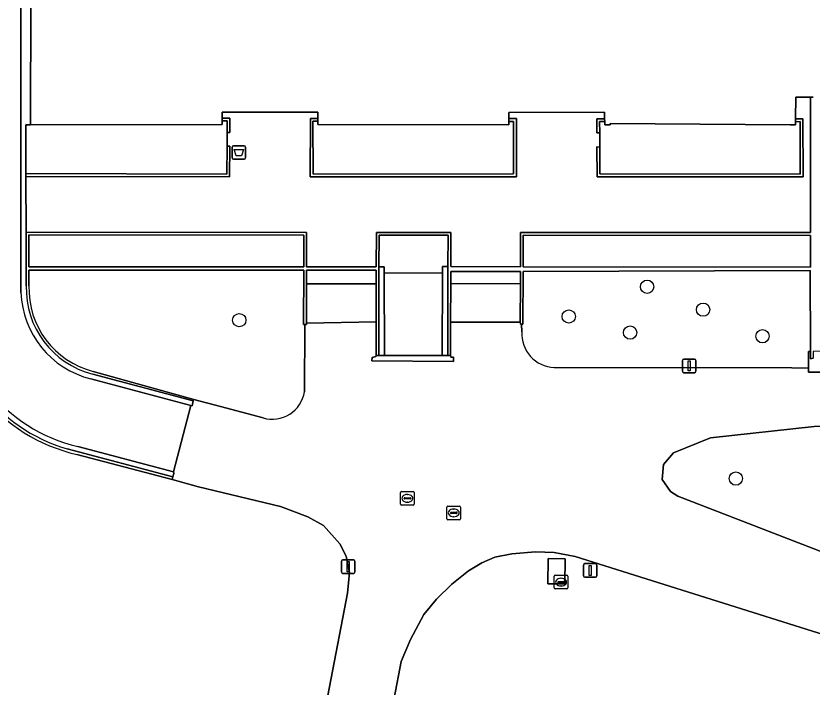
# Model space of a CAD drawing. Extents: x 161477 to 163040, y 383680 to 384871.
# Drawn here: x 161715.6 to 161774.1, y 384254.7 to 384304.1 of the extents above; entities that cross this region are included whole.
import ezdxf

# ---------------------------------------------------------------- set-up
doc = ezdxf.new("R2010")
doc.units = 0
for name, color, linetype in [('IMGEO_Afvalbak', 7, 'Continuous'), ('IMGEO_Berm_groen', 7, 'Continuous'), ('IMGEO_Boom', 7, 'Continuous'), ('IMGEO_Erf', 7, 'Continuous'), ('IMGEO_Groenvoorziening', 7, 'Continuous'), ('IMGEO_Kolk', 7, 'Continuous'), ('IMGEO_Lichtmast', 7, 'Continuous'), ('IMGEO_Muur', 7, 'Continuous'), ('IMGEO_Pand', 7, 'Continuous'), ('IMGEO_Rijbaan_lokaal_gesloten', 7, 'Continuous'), ('IMGEO_Rijbaan_lokaal_open', 7, 'Continuous'), ('IMGEO_Rioolput', 7, 'Continuous'), ('IMGEO_Voetpad_gesloten', 7, 'Continuous'), ('IMGEO_Voetpad_op_trap', 7, 'Continuous'), ('IMGEO_Voetpad_open', 7, 'Continuous')]:
    doc.layers.add(name, color=color, linetype=linetype)

msp = doc.modelspace()

# ---------------------------------------------------------------- linework, layer by layer
at = {"layer": 'IMGEO_Afvalbak'}
for p, q in [((161731.465, 384293.64), (161731.465, 384294.44)), ((161731.465, 384294.44), (161731.465, 384293.64)), ((161731.565, 384294.54), (161732.355, 384294.54)), ((161732.355, 384294.54), (161731.565, 384294.54)), ((161732.455, 384294.44), (161732.455, 384293.64)), ((161732.455, 384293.64), (161732.455, 384294.44)), ((161732.355, 384293.54), (161731.565, 384293.54)), ((161731.565, 384293.54), (161732.355, 384293.54))]:
    msp.add_line(p, q, dxfattribs=at)
msp.add_lwpolyline([(161731.608, 384294.254), (161732.312, 384294.254), (161732.163, 384293.784), (161731.757, 384293.784), (161731.608, 384294.254)], dxfattribs=at)
for centre, start, end in [((161731.565, 384294.44), 90, 180), ((161731.565, 384294.44), 90, 180), ((161732.355, 384294.44), 0, 90), ((161732.355, 384294.44), 360, 90), ((161731.565, 384293.64), 180, 270), ((161731.565, 384293.64), 180, 270), ((161732.355, 384293.64), 270, 0), ((161732.355, 384293.64), 270, 0)]:
    msp.add_arc(centre, 0.1, start, end, dxfattribs=at)
at = {"layer": 'IMGEO_Berm_groen'}
msp.add_lwpolyline([(161782.503, 384271.945), (161780.732, 384273.163), (161779.071, 384273.872), (161776.902, 384273.983), (161774.246, 384273.894), (161766.619, 384273.047), (161763.919, 384271.94), (161763.172, 384271.08), (161763.084, 384269.991), (161763.678, 384269.106), (161764.219, 384268.769), (161791.585, 384258.163), (161792.533, 384259.37), (161792.497, 384260.722)], close=True, dxfattribs=at)
at = {"layer": 'IMGEO_Boom'}
for centre in [(161761.968, 384284.166), (161766.087, 384282.479), (161731.997, 384281.707), (161756.209, 384281.979), (161760.72, 384280.791), (161770.45, 384280.524), (161768.491, 384270.055)]:
    msp.add_circle(centre, 0.489, dxfattribs=at)
at = {"layer": 'IMGEO_Erf'}
for points in [[(161731.109, 384294.5), (161731.102, 384295.51), (161731.095, 384296.37), (161730.735, 384296.367), (161730.737, 384296.107), (161716.639, 384296.084), (161716.309, 384296.084), (161716.313, 384292.485), (161731.076, 384292.454)], [(161737.4, 384296.34), (161737.422, 384292.456), (161752.158, 384292.46), (161752.157, 384296.33), (161751.807, 384296.32), (161751.807, 384296.08), (161737.766, 384296.095), (161737.768, 384296.345)], [(161773.218, 384296.315), (161772.886, 384296.294), (161772.886, 384296.064), (161772.476, 384296.063), (161759.263, 384296.161), (161759.264, 384296.081), (161758.854, 384296.076), (161758.851, 384296.326), (161758.481, 384296.321), (161758.49, 384295.495), (161758.495, 384294.438), (161758.503, 384292.459), (161773.226, 384292.439)]]:
    msp.add_lwpolyline(points, close=True, dxfattribs=at)
at = {"layer": 'IMGEO_Groenvoorziening'}
for points in [[(161736.787, 384276.437), (161736.82, 384281.385), (161736.72, 384281.385), (161736.736, 384285.384), (161716.532, 384285.387), (161716.534, 384284.234)], [(161755.141, 384278.215), (161772.597, 384278.191), (161773.834, 384278.174), (161773.828, 384279.409), (161773.975, 384279.41), (161773.963, 384285.353), (161752.851, 384285.287), (161752.845, 384281.421), (161752.745, 384281.419), (161752.75, 384280.856)], [(161721.263, 384277.933), (161728.643, 384275.876), (161730.61, 384275.368), (161733.75, 384274.516)], [(161739.941, 384261.637), (161740.086, 384263.15), (161740, 384263.58), (161739.846, 384264.352), (161739.378, 384265.251), (161738.189, 384266.605), (161737.038, 384267.25), (161735.03, 384268.003), (161728.987, 384269.454), (161727.059, 384269.989), (161720.052, 384271.829)], [(161798.102, 384251.287), (161756.674, 384264.323), (161755.148, 384264.617), (161753.768, 384264.668), (161752.018, 384264.53), (161750.778, 384264.274), (161749.817, 384263.856), (161748.843, 384263.274), (161747.616, 384262.287), (161746.48, 384261.183), (161745.569, 384260.045), (161744.582, 384258.223), (161743.899, 384256.603), (161734.622, 384208.06)], [(161694.589, 384173.746), (161723.345, 384186.557), (161727.178, 384196.211), (161730.158, 384210.609), (161739.941, 384261.637)]]:
    msp.add_lwpolyline(points, dxfattribs=at)
msp.add_lwpolyline([(161754.678, 384262.321), (161754.707, 384264.168), (161755.957, 384264.148), (161755.928, 384262.301)], close=True, dxfattribs=at)
for centre, radius, start, end in [((161722.812, 384284.021), 6.282, 178.05455, 255.72307), ((161722.831, 384284.007), 12.491, 181.19944, 257.14702), ((161755.27, 384280.735), 2.523, 177.2411, 267.07043), ((161734.421, 384276.816), 2.396, 253.72561, 350.90372)]:
    msp.add_arc(centre, radius, start, end, dxfattribs=at)
at = {"layer": 'IMGEO_Kolk'}
for p, q in [((161743.849, 384268.174), (161743.849, 384269.026)), ((161743.924, 384269.1), (161744.776, 384269.1)), ((161744.151, 384268.643), (161744.549, 384268.643)), ((161744.337, 384268.88), (161744.362, 384268.88)), ((161744.85, 384269.026), (161744.85, 384268.174)), ((161744.776, 384268.1), (161743.924, 384268.1)), ((161744.108, 384268.594), (161744.108, 384268.606)), ((161744.546, 384268.557), (161744.148, 384268.557)), ((161744.36, 384268.32), (161744.335, 384268.32)), ((161744.592, 384268.606), (161744.592, 384268.594))]:
    msp.add_line(p, q, dxfattribs=at)
for points in [[(161743.849, 384268.174), (161743.849, 384269.026)], [(161743.924, 384269.1), (161744.776, 384269.1)], [(161744.85, 384269.026), (161744.85, 384268.174)], [(161744.776, 384268.1), (161743.924, 384268.1)]]:
    msp.add_lwpolyline(points, dxfattribs=at)
for centre, radius, start, end in [((161743.926, 384269.024), 0.0765, 91.55205, 178.44795), ((161743.926, 384269.024), 0.0765, 91.55205, 178.44795), ((161744.148, 384268.603), 0.0403, 85.87752, 175.75265), ((161744.553, 384268.605), 0.0386, 1.73085, 96.63898), ((161744.774, 384269.024), 0.0765, 1.55205, 88.44795), ((161744.774, 384269.024), 0.0765, 1.55205, 88.44795), ((161743.926, 384268.176), 0.0765, 181.55205, 268.44795), ((161743.926, 384268.176), 0.0765, 181.55205, 268.44795), ((161744.145, 384268.593), 0.0366, 178.93798, 274.71019), ((161744.549, 384268.6), 0.043, 264.86636, 352.45326), ((161744.774, 384268.176), 0.0765, 271.55205, 358.44795), ((161744.774, 384268.176), 0.0765, 271.55205, 358.44795)]:
    msp.add_arc(centre, radius, start, end, dxfattribs=at)
for centre, major_axis, ratio, start_param, end_param in [((161744.336, 384268.6), (-0.387, 0.002), 0.722429, 4.712389, 7.853982), ((161744.361, 384268.6), (-0.39, 0.002), 0.717154, 1.570796, 4.712389)]:
    msp.add_ellipse(centre, major_axis=major_axis, ratio=ratio, start_param=start_param, end_param=end_param, dxfattribs=at)
at = {"layer": 'IMGEO_Lichtmast'}
for p, q in [((161764.567, 384277.943), (161764.567, 384278.743)), ((161764.567, 384278.743), (161764.567, 384277.943)), ((161764.667, 384278.843), (161765.457, 384278.843)), ((161765.457, 384278.843), (161764.667, 384278.843)), ((161765.557, 384278.743), (161765.557, 384277.943)), ((161765.557, 384277.943), (161765.557, 384278.743)), ((161765.457, 384277.843), (161764.667, 384277.843)), ((161764.667, 384277.843), (161765.457, 384277.843)), ((161739.505, 384263.18), (161739.505, 384263.98)), ((161739.505, 384263.98), (161739.505, 384263.18)), ((161739.605, 384264.08), (161740.395, 384264.08)), ((161740.395, 384264.08), (161739.605, 384264.08)), ((161740.495, 384263.98), (161740.495, 384263.18)), ((161740.495, 384263.18), (161740.495, 384263.98)), ((161757.295, 384262.895), (161757.295, 384263.695)), ((161757.295, 384263.695), (161757.295, 384262.895)), ((161757.395, 384263.795), (161758.185, 384263.795)), ((161758.185, 384263.795), (161757.395, 384263.795)), ((161758.285, 384263.695), (161758.285, 384262.895)), ((161758.285, 384262.895), (161758.285, 384263.695)), ((161740.395, 384263.08), (161739.605, 384263.08)), ((161739.605, 384263.08), (161740.395, 384263.08)), ((161758.185, 384262.795), (161757.395, 384262.795)), ((161757.395, 384262.795), (161758.185, 384262.795))]:
    msp.add_line(p, q, dxfattribs=at)
for points in [[(161764.987, 384278.718), (161765.137, 384278.718), (161765.137, 384277.968), (161764.987, 384277.968), (161764.987, 384278.718)], [(161739.925, 384263.955), (161740.075, 384263.955), (161740.075, 384263.205), (161739.925, 384263.205), (161739.925, 384263.955)], [(161757.715, 384263.67), (161757.865, 384263.67), (161757.865, 384262.92), (161757.715, 384262.92), (161757.715, 384263.67)]]:
    msp.add_lwpolyline(points, dxfattribs=at)
for centre, start, end in [((161764.667, 384278.743), 90, 180), ((161764.667, 384278.743), 90, 180), ((161765.457, 384278.743), 0, 90), ((161765.457, 384278.743), 360, 90), ((161764.667, 384277.943), 180, 270), ((161764.667, 384277.943), 180, 270), ((161765.457, 384277.943), 270, 0), ((161765.457, 384277.943), 270, 0), ((161739.605, 384263.98), 90, 180), ((161739.605, 384263.98), 90, 180), ((161740.395, 384263.98), 0, 90), ((161740.395, 384263.98), 360, 90), ((161757.395, 384263.695), 90, 180), ((161757.395, 384263.695), 90, 180), ((161758.185, 384263.695), 0, 90), ((161758.185, 384263.695), 360, 90), ((161739.605, 384263.18), 180, 270), ((161739.605, 384263.18), 180, 270), ((161740.395, 384263.18), 270, 0), ((161740.395, 384263.18), 270, 0), ((161757.395, 384262.895), 180, 270), ((161757.395, 384262.895), 180, 270), ((161758.185, 384262.895), 270, 0), ((161758.185, 384262.895), 270, 0)]:
    msp.add_arc(centre, 0.1, start, end, dxfattribs=at)
at = {"layer": 'IMGEO_Muur'}
for points in [[(161774.169, 384298.113), (161773.969, 384298.113), (161773.972, 384288.153), (161752.661, 384288.163), (161752.656, 384285.632), (161747.535, 384285.643), (161747.542, 384288.157), (161742.072, 384288.161), (161742.065, 384285.641), (161736.941, 384285.639), (161736.941, 384288.16), (161716.338, 384288.178), (161716.337, 384285.63), (161716.337, 384285.387), (161716.337, 384284.237)], [(161716.534, 384284.234), (161716.532, 384285.387), (161736.736, 384285.384), (161736.72, 384281.385), (161736.82, 384281.385), (161736.94, 384281.385), (161736.94, 384281.485), (161736.94, 384284.384), (161736.941, 384285.384), (161742.064, 384285.383), (161742.061, 384284.386), (161742.053, 384281.572), (161742.046, 384279.105), (161742.246, 384279.105), (161742.263, 384285.64), (161742.269, 384287.966), (161747.341, 384287.965), (161747.335, 384285.643), (161747.317, 384279.099), (161747.517, 384279.104), (161747.524, 384281.555), (161747.532, 384284.386), (161747.534, 384285.283), (161752.656, 384285.287), (161752.654, 384284.413), (161752.649, 384281.557), (161752.652, 384281.419), (161752.745, 384281.419), (161752.845, 384281.421), (161752.851, 384285.287), (161773.963, 384285.353), (161773.975, 384279.41), (161773.975, 384278.852), (161774.17, 384278.92)], [(161721.221, 384277.745), (161728.617, 384275.766), (161728.643, 384275.876), (161721.263, 384277.933)], [(161720.052, 384271.829), (161727.059, 384269.989), (161727.115, 384270.181), (161719.332, 384272.234)]]:
    msp.add_lwpolyline(points, dxfattribs=at)
for points in [[(161731.095, 384296.37), (161731.102, 384295.51), (161731.311, 384295.509), (161731.294, 384296.571), (161730.734, 384296.567), (161730.735, 384296.367)], [(161737.238, 384296.548), (161737.216, 384292.256), (161752.358, 384292.26), (161752.377, 384296.535), (161751.807, 384296.537), (161751.807, 384296.32), (161752.157, 384296.33), (161752.158, 384292.46), (161737.422, 384292.456), (161737.4, 384296.34), (161737.768, 384296.345), (161737.768, 384296.545)], [(161773.218, 384296.315), (161773.226, 384292.439), (161758.503, 384292.459), (161758.495, 384294.438), (161758.277, 384294.454), (161758.292, 384292.256), (161773.43, 384292.24), (161773.426, 384296.514), (161772.886, 384296.514), (161772.886, 384296.294)], [(161758.279, 384296.528), (161758.286, 384295.498), (161758.49, 384295.495), (161758.481, 384296.321), (161758.851, 384296.326), (161758.849, 384296.526)], [(161731.076, 384292.454), (161716.313, 384292.485), (161716.313, 384292.285), (161731.276, 384292.254), (161731.309, 384294.497), (161731.109, 384294.5)], [(161736.737, 384285.639), (161716.532, 384285.63), (161716.528, 384287.981), (161736.746, 384287.967)], [(161752.851, 384285.631), (161752.855, 384287.966), (161773.972, 384287.941), (161773.973, 384285.607)]]:
    msp.add_lwpolyline(points, close=True, dxfattribs=at)
for centre, radius, start, end in [((161722.821, 384284.032), 6.488, 178.19108, 255.71798), ((161722.812, 384284.021), 6.282, 178.05455, 255.72307), ((161722.831, 384284.007), 12.491, 181.19944, 257.14702), ((161722.842, 384284.022), 12.3, 181.29673, 253.42117)]:
    msp.add_arc(centre, radius, start, end, dxfattribs=at)
at = {"layer": 'IMGEO_Pand'}
msp.add_lwpolyline([(161716.669, 384305.336), (161716.639, 384296.084), (161730.737, 384296.107), (161730.735, 384296.367), (161730.734, 384296.567), (161730.731, 384297.007), (161737.771, 384297.005), (161737.768, 384296.545), (161737.768, 384296.345), (161737.766, 384296.095), (161751.807, 384296.08), (161751.807, 384296.32), (161751.807, 384296.537), (161751.807, 384296.98), (161758.843, 384297.006), (161758.849, 384296.526), (161758.851, 384296.326), (161758.854, 384296.076), (161759.264, 384296.081), (161759.263, 384296.161), (161772.476, 384296.063), (161772.886, 384296.064), (161772.886, 384296.294), (161772.886, 384296.514), (161772.908, 384298.115), (161773.969, 384298.113), (161774.169, 384298.113)], dxfattribs=at)
at = {"layer": 'IMGEO_Rijbaan_lokaal_gesloten'}
for points in [[(161752.75, 384280.856), (161752.745, 384281.419), (161752.652, 384281.419), (161752.649, 384281.557), (161747.524, 384281.555), (161747.517, 384279.104), (161747.535, 384278.984), (161747.74, 384278.976), (161747.751, 384278.678), (161741.728, 384278.708), (161741.758, 384278.953), (161742.023, 384279.042), (161742.046, 384279.105), (161742.053, 384281.572), (161736.94, 384281.485), (161736.94, 384281.385), (161736.82, 384281.385), (161736.787, 384276.437)], [(161784.23, 384275.764), (161782.345, 384277.168), (161780.65, 384277.89), (161779.027, 384277.89), (161773.842, 384277.884), (161773.834, 384278.174), (161772.597, 384278.191), (161755.141, 384278.215)], [(161733.75, 384274.516), (161730.61, 384275.368), (161728.643, 384275.876), (161728.617, 384275.766), (161728.532, 384275.403), (161728.435, 384275.429), (161727.166, 384270.561), (161727.187, 384270.431), (161727.115, 384270.181), (161727.059, 384269.989), (161728.987, 384269.454), (161735.03, 384268.003), (161737.038, 384267.25), (161738.189, 384266.605), (161739.378, 384265.251), (161739.846, 384264.352), (161740, 384263.58), (161740.086, 384263.15), (161739.941, 384261.637), (161730.158, 384210.609), (161727.178, 384196.211), (161723.345, 384186.557), (161694.589, 384173.746)], [(161734.622, 384208.06), (161743.899, 384256.603), (161744.582, 384258.223), (161745.569, 384260.045), (161746.48, 384261.183), (161747.616, 384262.287), (161748.843, 384263.274), (161749.817, 384263.856), (161750.778, 384264.274), (161752.018, 384264.53), (161753.768, 384264.668), (161755.148, 384264.617), (161756.674, 384264.323), (161798.102, 384251.287)]]:
    msp.add_lwpolyline(points, dxfattribs=at)
msp.add_lwpolyline([(161763.678, 384269.106), (161763.084, 384269.991), (161763.172, 384271.08), (161763.919, 384271.94), (161766.619, 384273.047), (161774.246, 384273.894), (161776.902, 384273.983), (161779.071, 384273.872), (161780.732, 384273.163), (161782.503, 384271.945), (161792.497, 384260.722), (161792.533, 384259.37), (161791.585, 384258.163), (161764.219, 384268.769)], close=True, dxfattribs=at)
for centre, radius, start, end in [((161755.27, 384280.735), 2.523, 177.2411, 267.07043), ((161734.421, 384276.816), 2.396, 253.72561, 350.90372)]:
    msp.add_arc(centre, radius, start, end, dxfattribs=at)
at = {"layer": 'IMGEO_Rijbaan_lokaal_open'}
for points in [[(161715.943, 384283.744), (161715.942, 384285.387), (161715.939, 384285.629), (161715.94, 384291.552), (161715.952, 384350.649)], [(161720.127, 384272.416), (161727.166, 384270.561), (161728.435, 384275.429), (161721.092, 384277.39)]]:
    msp.add_lwpolyline(points, dxfattribs=at)
for centre, radius, start, end in [((161722.88, 384284.07), 11.974, 180.59185, 256.70959), ((161722.741, 384283.99), 6.803, 182.0718, 255.96775)]:
    msp.add_arc(centre, radius, start, end, dxfattribs=at)
at = {"layer": 'IMGEO_Rioolput'}
for p, q in [((161747.259, 384267.104), (161747.259, 384267.956)), ((161747.334, 384268.03), (161748.186, 384268.03)), ((161747.518, 384267.524), (161747.518, 384267.536)), ((161747.956, 384267.487), (161747.558, 384267.487)), ((161747.561, 384267.573), (161747.959, 384267.573)), ((161747.747, 384267.81), (161747.772, 384267.81)), ((161748.002, 384267.536), (161748.002, 384267.524)), ((161748.26, 384267.956), (161748.26, 384267.104)), ((161748.186, 384267.03), (161747.334, 384267.03)), ((161747.77, 384267.25), (161747.745, 384267.25)), ((161755.148, 384262.011), (161755.148, 384262.863)), ((161755.223, 384262.937), (161756.075, 384262.937)), ((161756.149, 384262.863), (161756.149, 384262.011)), ((161755.407, 384262.431), (161755.407, 384262.443)), ((161755.845, 384262.394), (161755.447, 384262.394)), ((161755.45, 384262.48), (161755.848, 384262.48)), ((161755.636, 384262.717), (161755.661, 384262.717)), ((161755.891, 384262.443), (161755.891, 384262.431)), ((161756.075, 384261.937), (161755.223, 384261.937)), ((161755.659, 384262.157), (161755.634, 384262.157))]:
    msp.add_line(p, q, dxfattribs=at)
for points in [[(161747.259, 384267.104), (161747.259, 384267.956)], [(161747.334, 384268.03), (161748.186, 384268.03)], [(161748.26, 384267.956), (161748.26, 384267.104)], [(161748.186, 384267.03), (161747.334, 384267.03)], [(161755.148, 384262.011), (161755.148, 384262.863)], [(161755.223, 384262.937), (161756.075, 384262.937)], [(161756.149, 384262.863), (161756.149, 384262.011)], [(161756.075, 384261.937), (161755.223, 384261.937)]]:
    msp.add_lwpolyline(points, dxfattribs=at)
for centre, radius, start, end in [((161747.336, 384267.954), 0.0765, 91.55205, 178.44795), ((161747.336, 384267.954), 0.0765, 91.55205, 178.44795), ((161747.558, 384267.533), 0.0403, 85.87752, 175.75265), ((161747.555, 384267.523), 0.0366, 178.93798, 274.71019), ((161747.959, 384267.53), 0.043, 264.86636, 352.45326), ((161747.963, 384267.535), 0.0386, 1.73085, 96.63898), ((161748.184, 384267.954), 0.0765, 1.55205, 88.44795), ((161748.184, 384267.954), 0.0765, 1.55205, 88.44795), ((161747.336, 384267.106), 0.0765, 181.55205, 268.44795), ((161747.336, 384267.106), 0.0765, 181.55205, 268.44795), ((161748.184, 384267.106), 0.0765, 271.55205, 358.44795), ((161748.184, 384267.106), 0.0765, 271.55205, 358.44795), ((161755.225, 384262.861), 0.0765, 91.55205, 178.44795), ((161755.225, 384262.861), 0.0765, 91.55205, 178.44795), ((161756.073, 384262.861), 0.0765, 1.55205, 88.44795), ((161756.073, 384262.861), 0.0765, 1.55205, 88.44795), ((161755.447, 384262.44), 0.0403, 85.87752, 175.75265), ((161755.444, 384262.43), 0.0366, 178.93798, 274.71019), ((161755.848, 384262.437), 0.043, 264.86636, 352.45326), ((161755.852, 384262.442), 0.0386, 1.73085, 96.63898), ((161755.225, 384262.013), 0.0765, 181.55205, 268.44795), ((161755.225, 384262.013), 0.0765, 181.55205, 268.44795), ((161756.073, 384262.013), 0.0765, 271.55205, 358.44795), ((161756.073, 384262.013), 0.0765, 271.55205, 358.44795)]:
    msp.add_arc(centre, radius, start, end, dxfattribs=at)
for centre, major_axis, ratio, start_param, end_param in [((161747.746, 384267.53), (-0.387, 0.002), 0.722429, 4.712389, 7.853982), ((161747.771, 384267.53), (-0.39, 0.002), 0.717154, 1.570796, 4.712389), ((161755.635, 384262.437), (-0.387, 0.002), 0.722429, 4.712389, 7.853982), ((161755.66, 384262.437), (-0.39, 0.002), 0.717154, 1.570796, 4.712389)]:
    msp.add_ellipse(centre, major_axis=major_axis, ratio=ratio, start_param=start_param, end_param=end_param, dxfattribs=at)
at = {"layer": 'IMGEO_Voetpad_gesloten'}
msp.add_lwpolyline([(161755.957, 384264.148), (161754.707, 384264.168), (161754.678, 384262.321), (161755.928, 384262.301)], close=True, dxfattribs=at)
at = {"layer": 'IMGEO_Voetpad_op_trap'}
msp.add_lwpolyline([(161746.935, 384285.183), (161742.642, 384285.158), (161742.656, 384279.105), (161746.918, 384279.103)], close=True, dxfattribs=at)
at = {"layer": 'IMGEO_Voetpad_open'}
for points in [[(161715.952, 384352.503), (161715.952, 384350.888), (161715.952, 384350.649), (161715.94, 384291.552), (161715.939, 384285.629), (161715.942, 384285.387), (161715.943, 384283.744)], [(161716.337, 384284.237), (161716.337, 384285.387), (161716.337, 384285.63), (161716.338, 384288.178), (161716.313, 384292.285), (161716.313, 384292.485), (161716.309, 384296.084), (161716.639, 384296.084), (161716.669, 384305.336), (161716.67, 384330.95), (161716.675, 384340.207), (161716.355, 384340.208), (161716.367, 384343.789), (161716.368, 384343.989), (161716.377, 384348.086), (161716.365, 384350.649), (161716.363, 384350.894), (161716.358, 384352.024)], [(161721.092, 384277.39), (161728.435, 384275.429), (161728.532, 384275.403), (161728.617, 384275.766), (161721.221, 384277.745)], [(161719.332, 384272.234), (161727.115, 384270.181), (161727.187, 384270.431), (161727.166, 384270.561), (161720.127, 384272.416)]]:
    msp.add_lwpolyline(points, dxfattribs=at)
for points in [[(161773.972, 384288.153), (161773.969, 384298.113), (161772.908, 384298.115), (161772.886, 384296.514), (161773.426, 384296.514), (161773.43, 384292.24), (161758.292, 384292.256), (161758.277, 384294.454), (161758.495, 384294.438), (161758.49, 384295.495), (161758.286, 384295.498), (161758.279, 384296.528), (161758.849, 384296.526), (161758.843, 384297.006), (161751.807, 384296.98), (161751.807, 384296.537), (161752.377, 384296.535), (161752.358, 384292.26), (161737.216, 384292.256), (161737.238, 384296.548), (161737.768, 384296.545), (161737.771, 384297.005), (161730.731, 384297.007), (161730.734, 384296.567), (161731.294, 384296.571), (161731.311, 384295.509), (161731.102, 384295.51), (161731.109, 384294.5), (161731.309, 384294.497), (161731.276, 384292.254), (161716.313, 384292.285), (161716.338, 384288.178), (161736.941, 384288.16), (161736.941, 384285.639), (161742.065, 384285.641), (161742.072, 384288.161), (161747.542, 384288.157), (161747.535, 384285.643), (161752.656, 384285.632), (161752.661, 384288.163)], [(161736.737, 384285.639), (161736.746, 384287.967), (161716.528, 384287.981), (161716.532, 384285.63)], [(161742.263, 384285.64), (161742.646, 384285.638), (161742.642, 384285.158), (161746.935, 384285.183), (161746.936, 384285.643), (161747.335, 384285.643), (161747.341, 384287.965), (161742.269, 384287.966)], [(161752.851, 384285.631), (161773.973, 384285.607), (161773.972, 384287.941), (161752.855, 384287.966)], [(161742.246, 384279.105), (161742.656, 384279.105), (161742.642, 384285.158), (161742.646, 384285.638), (161742.263, 384285.64)], [(161747.335, 384285.643), (161746.936, 384285.643), (161746.935, 384285.183), (161746.918, 384279.103), (161747.317, 384279.099)], [(161742.064, 384285.383), (161736.941, 384285.384), (161736.94, 384284.384), (161742.061, 384284.386)], [(161752.656, 384285.287), (161747.534, 384285.283), (161747.532, 384284.386), (161752.654, 384284.413)], [(161736.94, 384281.485), (161742.053, 384281.572), (161742.061, 384284.386), (161736.94, 384284.384)], [(161752.654, 384284.413), (161747.532, 384284.386), (161747.524, 384281.555), (161752.649, 384281.557)], [(161779.026, 384279.43), (161778.872, 384279.429), (161778.872, 384278.853), (161778.674, 384278.921), (161778.674, 384279.439), (161774.17, 384279.4), (161774.17, 384278.92), (161773.975, 384278.852), (161773.975, 384279.41), (161773.828, 384279.409), (161773.834, 384278.174), (161773.842, 384277.884), (161779.027, 384277.89)], [(161747.74, 384278.976), (161747.535, 384278.984), (161747.517, 384279.104), (161747.317, 384279.099), (161746.918, 384279.103), (161742.656, 384279.105), (161742.246, 384279.105), (161742.046, 384279.105), (161742.023, 384279.042), (161741.758, 384278.953), (161741.728, 384278.708), (161747.751, 384278.678)]]:
    msp.add_lwpolyline(points, close=True, dxfattribs=at)
for centre, radius, start, end in [((161722.88, 384284.07), 11.974, 180.59185, 256.70959), ((161722.821, 384284.032), 6.488, 178.19108, 255.71798), ((161722.842, 384284.022), 12.3, 181.29673, 253.42117), ((161722.741, 384283.99), 6.803, 182.0718, 255.96775)]:
    msp.add_arc(centre, radius, start, end, dxfattribs=at)

doc.saveas('drawing.dxf')
